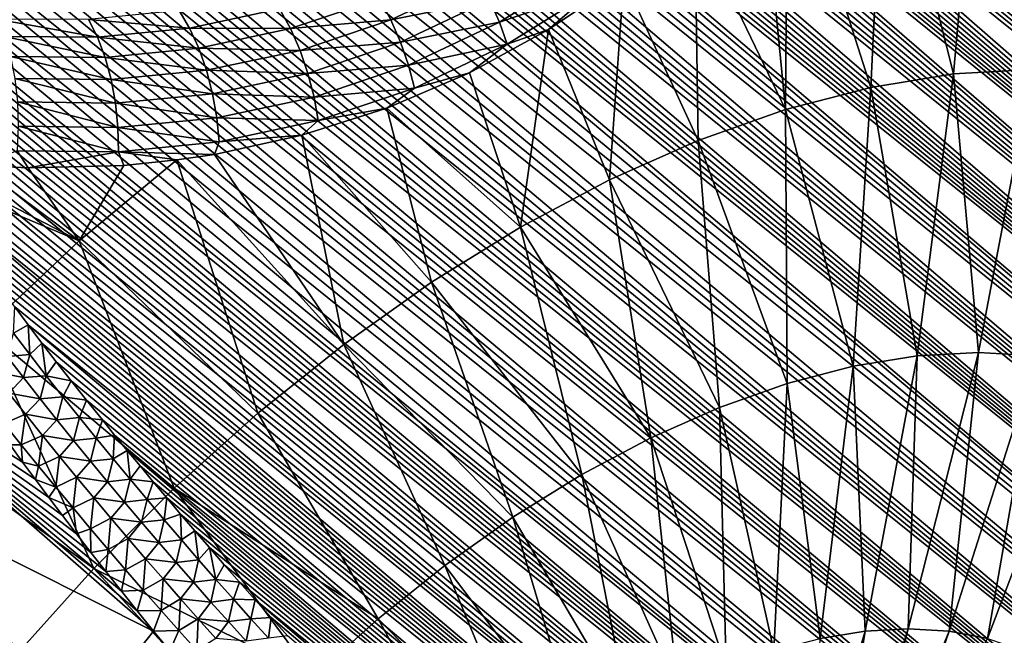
# Model space of a CAD drawing. Header units: metres. Extents: x -82 to 82, y -464 to 32.
# Tile 356 of 409: x 58 to 71, y -36 to -28. Entities that reach past the tile are written whole.
import ezdxf

# ---------------------------------------------------------------- set-up
doc = ezdxf.new("R2010")
doc.units = ezdxf.units.M
doc.layers.add('solid_K244121000C07', color=7, linetype='CONTINUOUS')

msp = doc.modelspace()

# ---------------------------------------------------------------- linework, layer by layer
at = {"layer": 'solid_K244121000C07'}
for points in [[(78.044029, -38.585175, 53.209244), (56.711052, -21.402838, 35.26965), (56.873283, -21.384861, 35.385223)], [(78.044029, -38.585175, 53.209244), (56.873283, -21.384861, 35.385223), (57.043087, -21.370512, 35.505783)], [(78.044029, -38.585175, 53.209244), (57.043087, -21.370512, 35.505783), (57.221096, -21.360401, 35.631836)], [(78.044029, -38.585175, 53.209244), (57.221096, -21.360401, 35.631836), (57.407124, -21.354349, 35.763176)], [(78.044029, -38.585175, 53.209244), (57.407124, -21.354349, 35.763176), (57.60149, -21.352638, 35.900032)], [(78.044029, -38.585175, 53.209244), (57.60149, -21.352638, 35.900032), (57.80484, -21.355856, 36.042912)], [(78.319122, -37.939137, 53.302097), (57.80484, -21.355856, 36.042912), (58.016891, -21.363733, 36.191528)], [(78.319122, -37.939137, 53.302097), (78.044029, -38.585175, 53.209244), (57.80484, -21.355856, 36.042912)], [(78.319122, -37.939137, 53.302097), (58.016891, -21.363733, 36.191528), (58.238121, -21.376713, 36.346249)], [(78.319122, -37.939137, 53.302097), (58.238121, -21.376713, 36.346249), (58.469173, -21.395388, 36.507587)], [(77.769875, -39.218842, 53.081612), (56.007919, -21.541895, 34.763416), (56.268291, -21.477179, 34.95203)], [(77.769875, -39.218842, 53.081612), (56.268291, -21.477179, 34.95203), (56.556179, -21.424261, 35.158928)], [(77.769875, -39.218842, 53.081612), (56.556179, -21.424261, 35.158928), (56.711052, -21.402838, 35.26965)], [(78.044029, -38.585175, 53.209244), (77.769875, -39.218842, 53.081612), (56.711052, -21.402838, 35.26965)], [(78.319122, -37.939137, 53.302097), (58.469173, -21.395388, 36.507587), (58.70969, -21.419426, 36.67519)], [(78.319122, -37.939137, 53.302097), (58.70969, -21.419426, 36.67519), (58.960327, -21.449429, 36.849575)], [(78.594849, -37.280895, 53.359554), (58.960327, -21.449429, 36.849575), (59.221699, -21.485977, 37.031239)], [(78.594849, -37.280895, 53.359554), (78.319122, -37.939137, 53.302097), (58.960327, -21.449429, 36.849575)], [(78.594849, -37.280895, 53.359554), (59.221699, -21.485977, 37.031239), (59.493412, -21.528704, 37.219803)], [(77.496902, -39.839958, 52.919708), (55.563202, -21.699606, 34.436825), (55.77335, -21.616468, 34.591949)], [(77.769875, -39.218842, 53.081612), (55.77335, -21.616468, 34.591949), (56.007919, -21.541895, 34.763416)], [(77.769875, -39.218842, 53.081612), (77.496902, -39.839958, 52.919708), (55.77335, -21.616468, 34.591949)], [(78.594849, -37.280895, 53.359554), (59.493412, -21.528704, 37.219803), (59.776302, -21.578384, 37.415939)], [(78.594849, -37.280895, 53.359554), (59.776302, -21.578384, 37.415939), (60.070927, -21.63554, 37.620102)], [(78.594849, -37.280895, 53.359554), (60.070927, -21.63554, 37.620102), (60.273594, -21.67754, 37.76041)], [(77.496902, -39.839958, 52.919708), (55.375858, -21.789845, 34.297043), (55.563202, -21.699606, 34.436825)], [(78.870895, -36.610622, 53.380898), (60.273594, -21.67754, 37.76041), (60.481586, -21.722977, 37.904358)], [(78.870895, -36.610622, 53.380898), (78.594849, -37.280895, 53.359554), (60.273594, -21.67754, 37.76041)], [(78.870895, -36.610622, 53.380898), (60.481586, -21.722977, 37.904358), (60.695244, -21.772177, 38.052223)], [(78.870895, -36.610622, 53.380898), (60.695244, -21.772177, 38.052223), (60.914677, -21.825243, 38.204098)], [(77.225311, -40.44838, 52.723934), (55.060551, -21.986059, 34.057426), (55.208866, -21.885592, 34.170925)], [(77.496902, -39.839958, 52.919708), (55.208866, -21.885592, 34.170925), (55.375858, -21.789845, 34.297043)], [(77.496902, -39.839958, 52.919708), (77.225311, -40.44838, 52.723934), (55.208866, -21.885592, 34.170925)], [(78.870895, -36.610622, 53.380898), (60.914677, -21.825243, 38.204098), (61.139507, -21.881807, 38.359638)], [(78.870895, -36.610622, 53.380898), (61.139507, -21.881807, 38.359638), (61.370056, -21.942196, 38.519115)], [(77.225311, -40.44838, 52.723934), (54.929153, -22.090458, 33.955402), (55.060551, -21.986059, 34.057426)], [(78.870895, -36.610622, 53.380898), (61.370056, -21.942196, 38.519115), (61.606697, -22.006788, 38.682854)], [(78.870895, -36.610622, 53.380898), (61.606697, -22.006788, 38.682854), (61.849743, -22.075901, 38.851131)], [(77.225311, -40.44838, 52.723934), (54.812069, -22.198591, 33.862988), (54.929153, -22.090458, 33.955402)], [(78.870895, -36.610622, 53.380898), (61.849743, -22.075901, 38.851131), (62.098763, -22.149084, 39.02354)], [(79.146873, -35.928471, 53.365299), (62.098763, -22.149084, 39.02354), (62.353912, -22.226521, 39.200226)], [(79.146873, -35.928471, 53.365299), (78.870895, -36.610622, 53.380898), (62.098763, -22.149084, 39.02354)], [(76.955254, -41.043869, 52.494564), (54.615234, -22.425831, 33.703167), (54.707859, -22.31039, 33.779209)], [(77.225311, -40.44838, 52.723934), (54.707859, -22.31039, 33.779209), (54.812069, -22.198591, 33.862988)], [(77.225311, -40.44838, 52.723934), (76.955254, -41.043869, 52.494564), (54.707859, -22.31039, 33.779209)], [(79.146873, -35.928471, 53.365299), (62.353912, -22.226521, 39.200226), (62.61562, -22.308659, 39.381561)], [(79.146873, -35.928471, 53.365299), (62.61562, -22.308659, 39.381561), (62.8843, -22.39595, 39.567928)], [(76.955254, -41.043869, 52.494564), (54.532814, -22.545225, 33.633846), (54.615234, -22.425831, 33.703167)], [(79.146873, -35.928471, 53.365299), (62.8843, -22.39595, 39.567928), (63.15974, -22.488152, 39.759117)], [(76.955254, -41.043869, 52.494564), (54.459717, -22.669264, 33.57058), (54.532814, -22.545225, 33.633846)], [(79.146873, -35.928471, 53.365299), (63.15974, -22.488152, 39.759117), (63.441761, -22.585077, 39.954956)], [(76.955254, -41.043869, 52.494564), (54.395309, -22.798464, 33.512875), (54.459717, -22.669264, 33.57058)], [(79.146873, -35.928471, 53.365299), (63.441761, -22.585077, 39.954956), (63.730835, -22.687269, 40.155884)], [(79.146873, -35.928471, 53.365299), (63.730835, -22.687269, 40.155884), (63.952549, -22.767691, 40.310192)], [(76.955254, -41.043869, 52.494564), (54.338936, -22.933434, 33.460182), (54.395309, -22.798464, 33.512875)], [(79.422356, -35.234543, 53.311806), (63.952549, -22.767691, 40.310192), (64.178673, -22.85158, 40.467773)], [(79.422356, -35.234543, 53.311806), (79.146873, -35.928471, 53.365299), (63.952549, -22.767691, 40.310192)], [(76.68689, -41.626152, 52.23177), (54.290497, -23.075197, 33.412361), (54.338936, -22.933434, 33.460182)], [(76.955254, -41.043869, 52.494564), (76.68689, -41.626152, 52.23177), (54.338936, -22.933434, 33.460182)], [(79.422356, -35.234543, 53.311806), (64.178673, -22.85158, 40.467773), (64.408867, -22.93853, 40.628307)], [(79.422356, -35.234543, 53.311806), (64.408867, -22.93853, 40.628307), (64.643105, -23.028524, 40.791767)], [(76.68689, -41.626152, 52.23177), (54.249958, -23.224707, 33.369301), (54.290497, -23.075197, 33.412361)], [(79.422356, -35.234543, 53.311806), (64.643105, -23.028524, 40.791767), (64.881615, -23.121836, 40.95837)], [(76.68689, -41.626152, 52.23177), (54.217308, -23.383247, 33.330837), (54.249958, -23.224707, 33.369301)], [(79.422356, -35.234543, 53.311806), (64.881615, -23.121836, 40.95837), (65.124611, -23.218739, 41.128338)], [(79.422356, -35.234543, 53.311806), (65.124611, -23.218739, 41.128338), (65.372322, -23.319508, 41.301891)], [(79.422356, -35.234543, 53.311806), (65.372322, -23.319508, 41.301891), (65.624886, -23.424303, 41.47916)], [(76.68689, -41.626152, 52.23177), (54.193008, -23.552505, 33.297157), (54.217308, -23.383247, 33.330837)], [(79.422356, -35.234543, 53.311806), (65.624886, -23.424303, 41.47916), (65.881836, -23.532551, 41.659691)], [(76.420334, -42.194901, 51.935631), (54.177727, -23.733854, 33.268585), (54.193008, -23.552505, 33.297157)], [(76.68689, -41.626152, 52.23177), (76.420334, -42.194901, 51.935631), (54.193008, -23.552505, 33.297157)], [(79.422356, -35.234543, 53.311806), (65.881836, -23.532551, 41.659691), (66.143295, -23.644405, 41.843597)], [(79.69677, -34.52903, 53.219345), (66.143295, -23.644405, 41.843597), (66.409515, -23.760202, 42.031147)], [(79.69677, -34.52903, 53.219345), (79.422356, -35.234543, 53.311806), (66.143295, -23.644405, 41.843597)], [(76.420334, -42.194901, 51.935631), (54.172249, -23.928789, 33.245506), (54.177727, -23.733854, 33.268585)], [(79.69677, -34.52903, 53.219345), (66.409515, -23.760202, 42.031147), (66.680756, -23.880281, 42.222599)], [(79.69677, -34.52903, 53.219345), (66.680756, -23.880281, 42.222599), (66.95726, -24.004976, 42.418221)], [(76.420334, -42.194901, 51.935631), (54.178005, -24.140087, 33.228706), (54.172249, -23.928789, 33.245506)], [(79.69677, -34.52903, 53.219345), (66.95726, -24.004976, 42.418221), (67.239052, -24.134308, 42.618038)], [(76.420334, -42.194901, 51.935631), (54.19643, -24.369251, 33.219032), (54.178005, -24.140087, 33.228706)], [(79.69677, -34.52903, 53.219345), (67.239052, -24.134308, 42.618038), (67.525658, -24.267611, 42.821541)], [(79.69677, -34.52903, 53.219345), (67.525658, -24.267611, 42.821541), (67.817291, -24.405226, 43.028984)], [(76.155716, -42.749752, 51.606133), (54.228928, -24.617674, 33.217281), (54.19643, -24.369251, 33.219032)], [(76.420334, -42.194901, 51.935631), (76.155716, -42.749752, 51.606133), (54.19643, -24.369251, 33.219032)], [(79.69677, -34.52903, 53.219345), (67.817291, -24.405226, 43.028984), (68.05442, -24.518702, 43.197987)], [(70.83107, -24.485304, 76.710045), (71.552536, -28.302164, 74.968246), (72.056885, -24.419647, 75.429253)], [(79.69677, -34.52903, 53.219345), (68.05442, -24.518702, 43.197987), (68.295105, -24.635416, 43.369877)], [(70.83107, -24.485304, 76.710045), (69.55452, -24.681778, 77.926262), (70.484222, -28.362785, 76.081352)], [(70.83107, -24.485304, 76.710045), (70.484222, -28.362785, 76.081352), (71.552536, -28.302164, 74.968246)], [(76.155716, -42.749752, 51.606133), (54.277794, -24.887266, 33.224991), (54.228928, -24.617674, 33.217281)], [(69.55452, -24.681778, 77.926262), (68.247704, -25.025728, 79.055557), (69.369598, -28.544136, 77.134308)], [(79.69677, -34.52903, 53.219345), (68.295105, -24.635416, 43.369877), (68.539482, -24.755583, 43.544819)], [(69.55452, -24.681778, 77.926262), (69.369598, -28.544136, 77.134308), (70.484222, -28.362785, 76.081352)], [(79.69677, -34.52903, 53.219345), (68.539482, -24.755583, 43.544819), (68.787689, -24.879406, 43.722969)], [(76.155716, -42.749752, 51.606133), (54.344845, -25.179045, 33.243347), (54.277794, -24.887266, 33.224991)], [(79.69677, -34.52903, 53.219345), (68.787689, -24.879406, 43.722969), (69.039429, -25.006411, 43.90398)], [(68.247704, -25.025728, 79.055557), (67.888161, -25.423864, 79.290123), (68.21817, -28.844666, 78.118111)], [(68.247704, -25.025728, 79.055557), (68.21817, -28.844666, 78.118111), (69.369598, -28.544136, 77.134308)], [(79.969498, -33.812214, 53.086784), (69.039429, -25.006411, 43.90398), (69.294556, -25.136398, 44.087704)], [(79.969498, -33.812214, 53.086784), (79.69677, -34.52903, 53.219345), (69.039429, -25.006411, 43.90398)], [(75.893082, -43.290283, 51.243107), (54.431683, -25.493837, 33.27335), (54.344845, -25.179045, 33.243347)], [(76.155716, -42.749752, 51.606133), (75.893082, -43.290283, 51.243107), (54.344845, -25.179045, 33.243347)], [(79.969498, -33.812214, 53.086784), (69.294556, -25.136398, 44.087704), (69.553238, -25.269646, 44.274345)], [(79.969498, -33.812214, 53.086784), (69.553238, -25.269646, 44.274345), (69.815659, -25.406422, 44.464111)], [(75.893082, -43.290283, 51.243107), (54.540474, -25.832607, 33.316551), (54.431683, -25.493837, 33.27335)], [(67.888161, -25.423864, 79.290123), (66.994431, -26.298372, 79.860291), (68.21817, -28.844666, 78.118111)], [(79.969498, -33.812214, 53.086784), (69.815659, -25.406422, 44.464111), (70.081985, -25.547005, 44.657204)], [(79.969498, -33.812214, 53.086784), (70.081985, -25.547005, 44.657204), (70.352402, -25.691666, 44.853828)], [(79.969498, -33.812214, 53.086784), (70.352402, -25.691666, 44.853828), (70.62706, -25.840675, 45.054195)], [(75.893082, -43.290283, 51.243107), (54.603817, -26.011362, 33.343613), (54.540474, -25.832607, 33.316551)], [(79.969498, -33.812214, 53.086784), (70.62706, -25.840675, 45.054195), (70.905807, -25.993729, 45.258102)], [(75.893082, -43.290283, 51.243107), (54.673233, -26.196379, 33.374352), (54.603817, -26.011362, 33.343613)], [(79.969498, -33.812214, 53.086784), (70.905807, -25.993729, 45.258102), (71.188309, -26.150267, 45.465145)], [(75.63253, -43.815937, 50.846352), (54.748951, -26.387796, 33.408916), (54.673233, -26.196379, 33.374352)], [(75.893082, -43.290283, 51.243107), (75.63253, -43.815937, 50.846352), (54.673233, -26.196379, 33.374352)], [(66.994431, -26.298372, 79.860291), (66.039597, -27.079144, 80.452934), (67.039764, -29.261812, 79.024376)], [(66.994431, -26.298372, 79.860291), (67.039764, -29.261812, 79.024376), (68.21817, -28.844666, 78.118111)], [(75.63253, -43.815937, 50.846352), (54.831688, -26.586067, 33.447887), (54.748951, -26.387796, 33.408916)], [(75.63253, -43.815937, 50.846352), (54.921238, -26.791021, 33.491043), (54.831688, -26.586067, 33.447887)], [(75.63253, -43.815937, 50.846352), (55.017956, -27.002884, 33.538647), (54.921238, -26.791021, 33.491043)], [(64.358437, -27.66527, 81.526344), (65.517143, -26.943438, 80.830933), (64.225258, -27.367626, 81.575798)], [(65.646812, -27.22608, 80.721046), (65.517143, -26.943438, 80.830933), (64.358437, -27.66527, 81.526344)], [(75.63253, -43.815937, 50.846352), (55.122536, -27.222128, 33.591248), (55.017956, -27.002884, 33.538647)], [(62.894272, -27.632647, 82.263077), (64.067856, -27.077805, 81.577187), (62.74107, -27.347166, 82.201408)], [(64.225258, -27.367626, 81.575798), (64.067856, -27.077805, 81.577187), (62.894272, -27.632647, 82.263077)], [(66.039597, -27.079144, 80.452934), (65.023468, -27.764965, 81.068619), (65.844429, -29.792017, 79.845375)], [(65.646812, -27.22608, 80.721046), (65.023468, -27.764965, 81.068619), (66.039597, -27.079144, 80.452934)], [(66.039597, -27.079144, 80.452934), (65.844429, -29.792017, 79.845375), (67.039764, -29.261812, 79.024376)], [(75.63253, -43.815937, 50.846352), (55.234684, -27.448511, 33.648548), (55.122536, -27.222128, 33.591248)], [(64.463776, -27.962643, 81.430168), (65.646812, -27.22608, 80.721046), (64.358437, -27.66527, 81.526344)], [(64.463776, -27.962643, 81.430168), (65.023468, -27.764965, 81.068619), (65.646812, -27.22608, 80.721046)], [(61.540787, -27.751991, 82.881371), (62.74107, -27.347166, 82.201408), (61.393753, -27.483528, 82.758553)], [(62.894272, -27.632647, 82.263077), (62.74107, -27.347166, 82.201408), (61.540787, -27.751991, 82.881371)], [(75.374138, -44.326073, 50.415592), (55.354923, -27.682375, 33.71096), (55.234684, -27.448511, 33.648548)], [(75.63253, -43.815937, 50.846352), (75.374138, -44.326073, 50.415592), (55.234684, -27.448511, 33.648548)], [(60.177963, -27.74423, 83.423515), (61.393753, -27.483528, 82.758553), (60.037224, -27.505548, 83.244637)], [(61.540787, -27.751991, 82.881371), (61.393753, -27.483528, 82.758553), (60.177963, -27.74423, 83.423515)], [(63.026638, -27.934399, 82.277222), (64.225258, -27.367626, 81.575798), (62.894272, -27.632647, 82.263077)], [(64.358437, -27.66527, 81.526344), (64.225258, -27.367626, 81.575798), (63.026638, -27.934399, 82.277222)], [(58.935894, -27.8687, 84.081345), (58.814865, -27.630934, 83.887451), (57.576393, -27.626629, 84.516022)], [(57.678879, -27.860327, 84.724968), (58.935894, -27.8687, 84.081345), (57.576393, -27.626629, 84.516022)], [(60.177963, -27.74423, 83.423515), (60.037224, -27.505548, 83.244637), (58.814865, -27.630934, 83.887451)], [(75.374138, -44.326073, 50.415592), (55.483955, -27.924187, 33.779049), (55.354923, -27.682375, 33.71096)], [(58.935894, -27.8687, 84.081345), (60.177963, -27.74423, 83.423515), (58.814865, -27.630934, 83.887451)], [(60.302448, -28.016167, 83.562538), (60.177963, -27.74423, 83.423515), (58.935894, -27.8687, 84.081345)], [(60.302448, -28.016167, 83.562538), (61.540787, -27.751991, 82.881371), (60.177963, -27.74423, 83.423515)], [(61.669643, -28.045387, 82.959396), (61.540787, -27.751991, 82.881371), (60.302448, -28.016167, 83.562538)], [(61.669643, -28.045387, 82.959396), (62.894272, -27.632647, 82.263077), (61.540787, -27.751991, 82.881371)], [(63.026638, -27.934399, 82.277222), (62.894272, -27.632647, 82.263077), (61.669643, -28.045387, 82.959396)], [(63.134567, -28.244213, 82.243454), (64.358437, -27.66527, 81.526344), (63.026638, -27.934399, 82.277222)], [(64.463776, -27.962643, 81.430168), (64.358437, -27.66527, 81.526344), (63.134567, -28.244213, 82.243454)], [(59.038624, -28.140656, 84.237099), (58.935894, -27.8687, 84.081345), (57.678879, -27.860327, 84.724968)], [(57.76107, -28.129061, 84.897598), (59.038624, -28.140656, 84.237099), (57.678879, -27.860327, 84.724968)], [(59.038624, -28.140656, 84.237099), (60.302448, -28.016167, 83.562538), (58.935894, -27.8687, 84.081345)], [(65.023468, -27.764965, 81.068619), (63.953453, -28.349096, 81.702972), (64.642365, -30.430756, 80.574104)], [(64.463776, -27.962643, 81.430168), (63.953453, -28.349096, 81.702972), (65.023468, -27.764965, 81.068619)], [(65.023468, -27.764965, 81.068619), (64.642365, -30.430756, 80.574104), (65.844429, -29.792017, 79.845375)], [(75.374138, -44.326073, 50.415592), (55.621407, -28.173651, 33.852444), (55.483955, -27.924187, 33.779049)], [(60.407295, -28.313961, 83.657936), (60.302448, -28.016167, 83.562538), (59.038624, -28.140656, 84.237099)], [(60.407295, -28.313961, 83.657936), (61.669643, -28.045387, 82.959396), (60.302448, -28.016167, 83.562538)], [(61.776825, -28.35574, 82.990517), (63.026638, -27.934399, 82.277222), (61.669643, -28.045387, 82.959396)], [(63.134567, -28.244213, 82.243454), (63.026638, -27.934399, 82.277222), (61.776825, -28.35574, 82.990517)], [(63.215126, -28.553667, 82.162682), (64.463776, -27.962643, 81.430168), (63.134567, -28.244213, 82.243454)], [(63.215126, -28.553667, 82.162682), (63.953453, -28.349096, 81.702972), (64.463776, -27.962643, 81.430168)], [(59.120266, -28.439407, 84.350487), (59.038624, -28.140656, 84.237099), (57.76107, -28.129061, 84.897598)], [(57.820732, -28.425526, 85.029221), (59.120266, -28.439407, 84.350487), (57.76107, -28.129061, 84.897598)], [(59.120266, -28.439407, 84.350487), (60.407295, -28.313961, 83.657936), (59.038624, -28.140656, 84.237099)], [(61.776825, -28.35574, 82.990517), (61.669643, -28.045387, 82.959396), (60.407295, -28.313961, 83.657936)], [(75.374138, -44.326073, 50.415592), (55.76799, -28.431238, 33.931725), (55.621407, -28.173651, 33.852444)], [(61.859409, -28.674608, 82.973885), (63.134567, -28.244213, 82.243454), (61.776825, -28.35574, 82.990517)], [(63.215126, -28.553667, 82.162682), (63.134567, -28.244213, 82.243454), (61.859409, -28.674608, 82.973885)], [(59.178589, -28.75683, 84.418427), (59.120266, -28.439407, 84.350487), (57.820732, -28.425526, 85.029221)], [(57.856232, -28.741655, 85.116264), (59.178589, -28.75683, 84.418427), (57.820732, -28.425526, 85.029221)], [(60.489639, -28.629517, 83.707115), (60.407295, -28.313961, 83.657936), (59.120266, -28.439407, 84.350487)], [(60.489639, -28.629517, 83.707115), (61.776825, -28.35574, 82.990517), (60.407295, -28.313961, 83.657936)], [(61.859409, -28.674608, 82.973885), (61.776825, -28.35574, 82.990517), (60.489639, -28.629517, 83.707115)], [(63.953453, -28.349096, 81.702972), (62.841209, -28.825224, 82.349106), (64.642365, -30.430756, 80.574104)], [(63.215126, -28.553667, 82.162682), (62.841209, -28.825224, 82.349106), (63.953453, -28.349096, 81.702972)], [(70.484222, -28.362785, 76.081352), (69.369598, -28.544136, 77.134308), (69.996254, -32.165752, 75.164749)], [(70.484222, -28.362785, 76.081352), (69.996254, -32.165752, 75.164749), (70.823982, -32.118782, 74.302307)], [(70.484222, -28.362785, 76.081352), (70.823982, -32.118782, 74.302307), (71.552536, -28.302164, 74.968246)], [(71.552536, -28.302164, 74.968246), (70.823982, -32.118782, 74.302307), (71.608772, -32.165752, 73.400612)], [(75.374138, -44.326073, 50.415592), (55.924381, -28.697403, 34.017433), (55.76799, -28.431238, 33.931725)], [(59.178589, -28.75683, 84.418427), (60.489639, -28.629517, 83.707115), (59.120266, -28.439407, 84.350487)], [(61.915161, -28.993322, 82.909943), (63.215126, -28.553667, 82.162682), (61.859409, -28.674608, 82.973885)], [(61.915161, -28.993322, 82.909943), (62.841209, -28.825224, 82.349106), (63.215126, -28.553667, 82.162682)], [(69.369598, -28.544136, 77.134308), (68.21817, -28.844666, 78.118111), (69.132637, -32.306263, 75.980576)], [(69.369598, -28.544136, 77.134308), (69.132637, -32.306263, 75.980576), (69.996254, -32.165752, 75.164749)], [(60.547253, -28.954252, 83.708733), (60.489639, -28.629517, 83.707115), (59.178589, -28.75683, 84.418427)], [(60.547253, -28.954252, 83.708733), (61.859409, -28.674608, 82.973885), (60.489639, -28.629517, 83.707115)], [(61.915161, -28.993322, 82.909943), (61.859409, -28.674608, 82.973885), (60.547253, -28.954252, 83.708733)], [(75.117981, -44.819965, 49.950474), (56.090172, -28.971819, 34.109173), (55.924381, -28.697403, 34.017433)], [(75.374138, -44.326073, 50.415592), (75.117981, -44.819965, 49.950474), (55.924381, -28.697403, 34.017433)], [(59.212017, -29.084293, 84.439064), (59.178589, -28.75683, 84.418427), (57.856232, -28.741655, 85.116264)], [(57.866615, -29.068855, 85.156349), (59.212017, -29.084293, 84.439064), (57.856232, -28.741655, 85.116264)], [(59.212017, -29.084293, 84.439064), (60.547253, -28.954252, 83.708733), (59.178589, -28.75683, 84.418427)], [(62.841209, -28.825224, 82.349106), (61.695702, -29.191141, 83.001663), (63.443832, -31.172579, 81.204338)], [(61.915161, -28.993322, 82.909943), (61.695702, -29.191141, 83.001663), (62.841209, -28.825224, 82.349106)], [(62.841209, -28.825224, 82.349106), (63.443832, -31.172579, 81.204338), (64.642365, -30.430756, 80.574104)], [(60.578568, -29.279335, 83.662743), (60.547253, -28.954252, 83.708733), (59.212017, -29.084293, 84.439064)], [(60.578568, -29.279335, 83.662743), (61.915161, -28.993322, 82.909943), (60.547253, -28.954252, 83.708733)], [(68.21817, -28.844666, 78.118111), (67.039764, -29.261812, 79.024376), (68.240509, -32.539112, 76.742836)], [(68.21817, -28.844666, 78.118111), (68.240509, -32.539112, 76.742836), (69.132637, -32.306263, 75.980576)], [(75.117981, -44.819965, 49.950474), (56.266266, -29.255098, 34.207695), (56.090172, -28.971819, 34.109173)], [(57.851601, -29.398228, 85.148392), (59.219639, -29.412889, 84.411842), (57.866615, -29.068855, 85.156349)], [(59.219639, -29.412889, 84.411842), (59.212017, -29.084293, 84.439064), (57.866615, -29.068855, 85.156349)], [(59.219639, -29.412889, 84.411842), (60.578568, -29.279335, 83.662743), (59.212017, -29.084293, 84.439064)], [(60.578568, -29.279335, 83.662743), (61.695702, -29.191141, 83.001663), (61.915161, -28.993322, 82.909943)], [(61.695702, -29.191141, 83.001663), (60.517193, -29.447987, 83.660027), (62.259052, -32.011154, 81.730705)], [(60.578568, -29.279335, 83.662743), (60.517193, -29.447987, 83.660027), (61.695702, -29.191141, 83.001663)], [(61.695702, -29.191141, 83.001663), (62.259052, -32.011154, 81.730705), (63.443832, -31.172579, 81.204338)], [(75.117981, -44.819965, 49.950474), (56.45327, -29.547647, 34.313488), (56.266266, -29.255098, 34.207695)], [(59.219639, -29.412889, 84.411842), (60.517193, -29.447987, 83.660027), (60.578568, -29.279335, 83.662743)], [(67.039764, -29.261812, 79.024376), (65.844429, -29.792017, 79.845375), (67.327477, -32.86232, 77.445015)], [(67.039764, -29.261812, 79.024376), (67.327477, -32.86232, 77.445015), (68.240509, -32.539112, 76.742836)], [(55.854904, -29.426292, 86.13324), (57.416027, -31.809114, 84.663216), (58.69154, -30.612316, 84.366425)], [(56.608055, -29.533924, 85.748802), (55.854904, -29.426292, 86.13324), (58.69154, -30.612316, 84.366425)], [(57.851601, -29.398228, 85.148392), (57.321861, -29.600245, 85.378784), (58.003632, -29.630474, 85.020447)], [(57.851601, -29.398228, 85.148392), (58.003632, -29.630474, 85.020447), (59.219639, -29.412889, 84.411842)], [(59.219639, -29.412889, 84.411842), (58.003632, -29.630474, 85.020447), (59.29438, -29.596209, 84.329391)], [(59.219639, -29.412889, 84.411842), (60.008598, -29.523779, 83.94014), (60.517193, -29.447987, 83.660027)], [(59.219639, -29.412889, 84.411842), (59.29438, -29.596209, 84.329391), (60.008598, -29.523779, 83.94014)], [(60.517193, -29.447987, 83.660027), (60.008598, -29.523779, 83.94014), (62.259052, -32.011154, 81.730705)], [(75.117981, -44.819965, 49.950474), (56.583717, -29.747612, 34.387787), (56.45327, -29.547647, 34.313488)], [(57.321861, -29.600245, 85.378784), (56.608055, -29.533924, 85.748802), (58.69154, -30.612316, 84.366425)], [(58.003632, -29.630474, 85.020447), (57.321861, -29.600245, 85.378784), (58.69154, -30.612316, 84.366425)], [(59.29438, -29.596209, 84.329391), (58.003632, -29.630474, 85.020447), (58.69154, -30.612316, 84.366425)], [(60.008598, -29.523779, 83.94014), (58.69154, -30.612316, 84.366425), (61.098137, -32.939335, 82.14872)], [(59.29438, -29.596209, 84.329391), (58.69154, -30.612316, 84.366425), (60.008598, -29.523779, 83.94014)], [(60.008598, -29.523779, 83.94014), (61.098137, -32.939335, 82.14872), (62.259052, -32.011154, 81.730705)], [(75.117981, -44.819965, 49.950474), (56.719151, -29.951763, 34.465408), (56.583717, -29.747612, 34.387787)], [(65.844429, -29.792017, 79.845375), (64.642365, -30.430756, 80.574104), (66.401329, -33.273125, 78.081123)], [(65.844429, -29.792017, 79.845375), (66.401329, -33.273125, 78.081123), (67.327477, -32.86232, 77.445015)], [(74.864128, -45.296799, 49.450588), (56.85994, -30.160349, 34.546673), (56.719151, -29.951763, 34.465408)], [(75.117981, -44.819965, 49.950474), (74.864128, -45.296799, 49.450588), (56.719151, -29.951763, 34.465408)], [(74.864128, -45.296799, 49.450588), (57.006207, -30.373449, 34.631668), (56.85994, -30.160349, 34.546673)], [(74.864128, -45.296799, 49.450588), (57.157547, -30.590773, 34.720032), (57.006207, -30.373449, 34.631668)], [(64.642365, -30.430756, 80.574104), (63.443832, -31.172579, 81.204338), (65.469963, -33.768021, 78.645744)], [(64.642365, -30.430756, 80.574104), (65.469963, -33.768021, 78.645744), (66.401329, -33.273125, 78.081123)], [(74.864128, -45.296799, 49.450588), (57.314312, -30.812551, 34.812065), (57.157547, -30.590773, 34.720032)], [(58.69154, -30.612316, 84.366425), (57.416027, -31.809114, 84.663216), (59.970982, -33.949196, 82.454803)], [(58.69154, -30.612316, 84.366425), (59.970982, -33.949196, 82.454803), (61.098137, -32.939335, 82.14872)], [(74.864128, -45.296799, 49.450588), (57.476933, -31.039059, 34.90815), (57.314312, -30.812551, 34.812065)], [(74.864128, -45.296799, 49.450588), (57.64576, -31.270523, 35.008583), (57.476933, -31.039059, 34.90815)], [(63.443832, -31.172579, 81.204338), (62.259052, -32.011154, 81.730705), (64.541336, -34.342785, 79.134056)], [(63.443832, -31.172579, 81.204338), (64.541336, -34.342785, 79.134056), (65.469963, -33.768021, 78.645744)], [(74.864128, -45.296799, 49.450588), (57.820301, -31.506617, 35.112915), (57.64576, -31.270523, 35.008583)], [(59.693764, -35.878162, 36.090313), (53.76506, -32.901482, 33.529198), (54.79118, -31.612101, 33.590244)], [(59.473419, -35.606426, 35.952393), (59.693764, -35.878162, 36.090313), (54.79118, -31.612101, 33.590244)], [(59.258949, -35.339005, 35.818939), (59.473419, -35.606426, 35.952393), (54.79118, -31.612101, 33.590244)], [(59.049873, -35.075634, 35.689651), (59.258949, -35.339005, 35.818939), (54.79118, -31.612101, 33.590244)], [(58.848553, -34.818844, 35.565823), (59.049873, -35.075634, 35.689651), (54.79118, -31.612101, 33.590244)], [(58.653419, -34.566498, 35.446373), (58.848553, -34.818844, 35.565823), (54.79118, -31.612101, 33.590244)], [(58.46405, -34.318394, 35.331039), (58.653419, -34.566498, 35.446373), (54.79118, -31.612101, 33.590244)], [(58.280033, -34.074326, 35.219578), (58.46405, -34.318394, 35.331039), (54.79118, -31.612101, 33.590244)], [(58.100956, -33.834084, 35.111736), (58.280033, -34.074326, 35.219578), (54.79118, -31.612101, 33.590244)], [(57.926556, -33.597534, 35.007351), (58.100956, -33.834084, 35.111736), (54.79118, -31.612101, 33.590244)], [(57.757607, -33.36504, 34.906704), (57.926556, -33.597534, 35.007351), (54.79118, -31.612101, 33.590244)], [(57.805195, -31.861069, 34.973221), (57.820301, -31.506617, 35.112915), (58.000751, -31.747454, 35.221321)], [(74.864128, -45.296799, 49.450588), (58.000751, -31.747454, 35.221321), (57.820301, -31.506617, 35.112915)], [(58.02475, -32.148571, 35.103596), (57.805195, -31.861069, 34.973221), (58.000751, -31.747454, 35.221321)], [(74.61261, -45.755661, 48.915398), (58.187603, -31.993336, 35.334232), (58.000751, -31.747454, 35.221321)], [(58.02475, -32.148571, 35.103596), (58.000751, -31.747454, 35.221321), (58.187603, -31.993336, 35.334232)], [(74.864128, -45.296799, 49.450588), (74.61261, -45.755661, 48.915398), (58.000751, -31.747454, 35.221321)], [(57.416027, -31.809114, 84.663216), (56.191463, -33.081211, 84.835136), (58.887215, -35.032124, 82.646347)], [(57.416027, -31.809114, 84.663216), (58.887215, -35.032124, 82.646347), (59.970982, -33.949196, 82.454803)], [(57.717663, -32.172646, 34.844753), (57.805195, -31.861069, 34.973221), (58.02475, -32.148571, 35.103596)], [(58.246067, -32.43391, 35.235954), (58.02475, -32.148571, 35.103596), (58.187603, -31.993336, 35.334232)], [(74.61261, -45.755661, 48.915398), (58.38134, -32.244572, 35.452095), (58.187603, -31.993336, 35.334232)], [(58.246067, -32.43391, 35.235954), (58.187603, -31.993336, 35.334232), (58.38134, -32.244572, 35.452095)], [(62.259052, -32.011154, 81.730705), (61.098137, -32.939335, 82.14872), (63.623367, -34.992519, 79.541885)], [(62.259052, -32.011154, 81.730705), (63.623367, -34.992519, 79.541885), (64.541336, -34.342785, 79.134056)], [(70.823982, -32.118782, 74.302307), (69.875763, -35.845772, 73.435577), (70.427574, -35.878799, 72.801567)], [(69.996254, -32.165752, 75.164749), (69.875763, -35.845772, 73.435577), (70.823982, -32.118782, 74.302307)], [(71.608772, -32.165752, 73.400612), (70.823982, -32.118782, 74.302307), (70.427574, -35.878799, 72.801567)], [(57.516651, -32.37809, 34.7076), (57.717663, -32.172646, 34.844753), (57.939529, -32.459656, 34.974628)], [(57.939529, -32.459656, 34.974628), (57.717663, -32.172646, 34.844753), (58.02475, -32.148571, 35.103596)], [(57.939529, -32.459656, 34.974628), (58.02475, -32.148571, 35.103596), (58.246067, -32.43391, 35.235954)], [(58.246067, -32.43391, 35.235954), (58.38134, -32.244572, 35.452095), (58.581703, -32.500996, 35.574661)], [(74.61261, -45.755661, 48.915398), (58.581703, -32.500996, 35.574661), (58.38134, -32.244572, 35.452095)], [(69.996254, -32.165752, 75.164749), (69.132637, -32.306263, 75.980576), (69.293755, -35.878799, 74.041992)], [(69.996254, -32.165752, 75.164749), (69.293755, -35.878799, 74.041992), (69.875763, -35.845772, 73.435577)], [(71.608772, -32.165752, 73.400612), (70.427574, -35.878799, 72.801567), (70.944473, -35.977596, 72.145363)], [(72.343918, -32.306263, 72.467361), (71.608772, -32.165752, 73.400612), (70.944473, -35.977596, 72.145363)], [(57.741234, -32.66729, 34.836811), (57.516651, -32.37809, 34.7076), (57.939529, -32.459656, 34.974628)], [(69.132637, -32.306263, 75.980576), (68.240509, -32.539112, 76.742836), (68.686523, -35.977596, 74.615623)], [(69.132637, -32.306263, 75.980576), (68.686523, -35.977596, 74.615623), (69.293755, -35.878799, 74.041992)], [(72.343918, -32.306263, 72.467361), (70.944473, -35.977596, 72.145363), (71.422066, -36.141323, 71.472572)], [(57.741234, -32.66729, 34.836811), (57.939529, -32.459656, 34.974628), (58.163017, -32.744431, 35.106445)], [(58.163017, -32.744431, 35.106445), (57.939529, -32.459656, 34.974628), (58.246067, -32.43391, 35.235954)], [(58.163017, -32.744431, 35.106445), (58.246067, -32.43391, 35.235954), (58.469036, -32.717159, 35.37022)], [(58.469036, -32.717159, 35.37022), (58.246067, -32.43391, 35.235954), (58.581703, -32.500996, 35.574661)], [(58.469036, -32.717159, 35.37022), (58.581703, -32.500996, 35.574661), (58.788502, -32.762474, 35.70174)], [(74.61261, -45.755661, 48.915398), (58.788502, -32.762474, 35.70174), (58.581703, -32.500996, 35.574661)], [(68.240509, -32.539112, 76.742836), (67.327477, -32.86232, 77.445015), (68.059235, -36.141323, 75.151596)], [(68.240509, -32.539112, 76.742836), (68.059235, -36.141323, 75.151596), (68.686523, -35.977596, 74.615623)], [(57.677265, -33.076118, 34.8339), (57.741234, -32.66729, 34.836811), (57.967361, -32.954136, 34.967983)], [(57.967361, -32.954136, 34.967983), (57.741234, -32.66729, 34.836811), (58.163017, -32.744431, 35.106445)], [(57.967361, -32.954136, 34.967983), (58.163017, -32.744431, 35.106445), (58.388016, -33.027065, 35.240135)], [(58.388016, -33.027065, 35.240135), (58.163017, -32.744431, 35.106445), (58.469036, -32.717159, 35.37022)], [(58.388016, -33.027065, 35.240135), (58.469036, -32.717159, 35.37022), (58.69355, -32.998398, 35.506321)], [(58.69355, -32.998398, 35.506321), (58.469036, -32.717159, 35.37022), (58.788502, -32.762474, 35.70174)], [(58.69355, -32.998398, 35.506321), (58.788502, -32.762474, 35.70174), (59.002293, -33.029343, 35.833858)], [(74.61261, -45.755661, 48.915398), (59.002293, -33.029343, 35.833858), (58.788502, -32.762474, 35.70174)], [(58.667931, -37.172558, 36.045826), (57.57822, -38.415386, 36.097084), (53.76506, -32.901482, 33.529198)], [(59.693764, -35.878162, 36.090313), (58.667931, -37.172558, 36.045826), (53.76506, -32.901482, 33.529198)], [(61.098137, -32.939335, 82.14872), (59.970982, -33.949196, 82.454803), (62.723885, -35.711674, 79.865761)], [(61.098137, -32.939335, 82.14872), (62.723885, -35.711674, 79.865761), (63.623367, -34.992519, 79.541885)], [(67.327477, -32.86232, 77.445015), (66.401329, -33.273125, 78.081123), (67.417252, -36.36858, 75.645317)], [(67.327477, -32.86232, 77.445015), (67.417252, -36.36858, 75.645317), (68.059235, -36.141323, 75.151596)], [(57.907845, -33.364864, 34.966255), (57.677265, -33.076118, 34.8339), (57.967361, -32.954136, 34.967983)], [(57.907845, -33.364864, 34.966255), (57.967361, -32.954136, 34.967983), (58.194931, -33.238735, 35.101044)], [(58.194931, -33.238735, 35.101044), (57.967361, -32.954136, 34.967983), (58.388016, -33.027065, 35.240135)], [(58.194931, -33.238735, 35.101044), (58.388016, -33.027065, 35.240135), (58.614433, -33.307644, 35.375622)], [(58.614433, -33.307644, 35.375622), (58.388016, -33.027065, 35.240135), (58.69355, -32.998398, 35.506321)], [(58.614433, -33.307644, 35.375622), (58.69355, -32.998398, 35.506321), (58.919506, -33.277695, 35.64418)], [(58.919506, -33.277695, 35.64418), (58.69355, -32.998398, 35.506321), (59.002293, -33.029343, 35.833858)], [(58.919506, -33.277695, 35.64418), (59.002293, -33.029343, 35.833858), (59.167568, -33.233238, 35.936569)], [(74.61261, -45.755661, 48.915398), (59.167568, -33.233238, 35.936569), (59.002293, -33.029343, 35.833858)], [(56.191463, -33.081211, 84.835136), (57.856071, -36.178879, 82.721725), (58.887215, -35.032124, 82.646347)], [(57.907845, -33.364864, 34.966255), (57.757607, -33.36504, 34.906704), (57.677265, -33.076118, 34.8339)], [(58.139755, -33.651306, 35.100475), (57.907845, -33.364864, 34.966255), (58.194931, -33.238735, 35.101044)], [(58.139755, -33.651306, 35.100475), (58.194931, -33.238735, 35.101044), (58.423851, -33.521179, 35.235916)], [(58.423851, -33.521179, 35.235916), (58.194931, -33.238735, 35.101044), (58.614433, -33.307644, 35.375622)], [(58.423851, -33.521179, 35.235916), (58.614433, -33.307644, 35.375622), (58.842178, -33.586239, 35.512848)], [(58.842178, -33.586239, 35.512848), (58.614433, -33.307644, 35.375622), (58.919506, -33.277695, 35.64418)], [(58.842178, -33.586239, 35.512848), (58.919506, -33.277695, 35.64418), (59.146832, -33.555107, 35.783756)], [(59.146832, -33.555107, 35.783756), (58.919506, -33.277695, 35.64418), (59.167568, -33.233238, 35.936569)], [(59.146832, -33.555107, 35.783756), (59.167568, -33.233238, 35.936569), (59.337303, -33.440483, 36.04261)], [(74.61261, -45.755661, 48.915398), (59.337303, -33.440483, 36.04261), (59.167568, -33.233238, 35.936569)], [(66.401329, -33.273125, 78.081123), (65.469963, -33.768021, 78.645744), (66.766045, -36.657429, 76.09259)], [(66.401329, -33.273125, 78.081123), (66.766045, -36.657429, 76.09259), (67.417252, -36.36858, 75.645317)], [(57.907845, -33.364864, 34.966255), (57.926556, -33.597534, 35.007351), (57.757607, -33.36504, 34.906704)], [(58.139755, -33.651306, 35.100475), (57.926556, -33.597534, 35.007351), (57.907845, -33.364864, 34.966255)], [(59.375454, -33.830692, 35.924999), (59.146832, -33.555107, 35.783756), (59.337303, -33.440483, 36.04261)], [(74.363457, -46.195442, 48.344372), (59.511089, -33.650829, 36.151581), (59.337303, -33.440483, 36.04261)], [(59.375454, -33.830692, 35.924999), (59.337303, -33.440483, 36.04261), (59.511089, -33.650829, 36.151581)], [(74.61261, -45.755661, 48.915398), (74.363457, -46.195442, 48.344372), (59.337303, -33.440483, 36.04261)], [(58.139755, -33.651306, 35.100475), (58.100956, -33.834084, 35.111736), (57.926556, -33.597534, 35.007351)], [(58.372917, -33.935539, 35.236504), (58.139755, -33.651306, 35.100475), (58.423851, -33.521179, 35.235916)], [(58.372917, -33.935539, 35.236504), (58.423851, -33.521179, 35.235916), (58.654041, -33.801544, 35.372543)], [(58.654041, -33.801544, 35.372543), (58.423851, -33.521179, 35.235916), (58.842178, -33.586239, 35.512848)], [(58.654041, -33.801544, 35.372543), (58.842178, -33.586239, 35.512848), (59.07119, -33.862907, 35.651764)], [(59.07119, -33.862907, 35.651764), (58.842178, -33.586239, 35.512848), (59.146832, -33.555107, 35.783756)], [(59.07119, -33.862907, 35.651764), (59.146832, -33.555107, 35.783756), (59.375454, -33.830692, 35.924999)], [(58.372917, -33.935539, 35.236504), (58.100956, -33.834084, 35.111736), (58.139755, -33.651306, 35.100475)], [(59.375454, -33.830692, 35.924999), (59.511089, -33.650829, 36.151581), (59.6889, -33.864262, 36.263462)], [(74.363457, -46.195442, 48.344372), (59.6889, -33.864262, 36.263462), (59.511089, -33.650829, 36.151581)], [(58.372917, -33.935539, 35.236504), (58.280033, -34.074326, 35.219578), (58.100956, -33.834084, 35.111736)], [(58.607254, -34.217636, 35.37429), (58.372917, -33.935539, 35.236504), (58.654041, -33.801544, 35.372543)], [(58.607254, -34.217636, 35.37429), (58.654041, -33.801544, 35.372543), (58.885437, -34.079903, 35.51088)], [(58.885437, -34.079903, 35.51088), (58.654041, -33.801544, 35.372543), (59.07119, -33.862907, 35.651764)], [(58.885437, -34.079903, 35.51088), (59.07119, -33.862907, 35.651764), (59.301392, -34.137711, 35.79232)], [(59.301392, -34.137711, 35.79232), (59.07119, -33.862907, 35.651764), (59.375454, -33.830692, 35.924999)], [(59.301392, -34.137711, 35.79232), (59.375454, -33.830692, 35.924999), (59.605301, -34.1045, 36.06786)], [(59.605301, -34.1045, 36.06786), (59.375454, -33.830692, 35.924999), (59.6889, -33.864262, 36.263462)], [(59.605301, -34.1045, 36.06786), (59.6889, -33.864262, 36.263462), (59.871014, -34.08094, 36.378517)], [(74.363457, -46.195442, 48.344372), (59.871014, -34.08094, 36.378517), (59.6889, -33.864262, 36.263462)], [(65.469963, -33.768021, 78.645744), (64.541336, -34.342785, 79.134056), (66.111176, -37.005405, 76.489594)], [(65.469963, -33.768021, 78.645744), (66.111176, -37.005405, 76.489594), (66.766045, -36.657429, 76.09259)], [(58.607254, -34.217636, 35.37429), (58.280033, -34.074326, 35.219578), (58.372917, -33.935539, 35.236504)], [(59.970982, -33.949196, 82.454803), (58.887215, -35.032124, 82.646347), (61.850563, -36.494118, 80.102913)], [(59.970982, -33.949196, 82.454803), (61.850563, -36.494118, 80.102913), (62.723885, -35.711674, 79.865761)], [(58.607254, -34.217636, 35.37429), (58.46405, -34.318394, 35.331039), (58.280033, -34.074326, 35.219578)], [(58.842712, -34.497673, 35.513786), (58.607254, -34.217636, 35.37429), (58.885437, -34.079903, 35.51088)], [(58.842712, -34.497673, 35.513786), (58.885437, -34.079903, 35.51088), (59.11797, -34.356319, 35.650875)], [(59.11797, -34.356319, 35.650875), (58.885437, -34.079903, 35.51088), (59.301392, -34.137711, 35.79232)], [(59.11797, -34.356319, 35.650875), (59.301392, -34.137711, 35.79232), (59.532722, -34.410709, 35.934479)], [(59.532722, -34.410709, 35.934479), (59.301392, -34.137711, 35.79232), (59.605301, -34.1045, 36.06786)], [(59.532722, -34.410709, 35.934479), (59.605301, -34.1045, 36.06786), (59.836296, -34.376583, 36.212284)], [(59.836296, -34.376583, 36.212284), (59.605301, -34.1045, 36.06786), (59.871014, -34.08094, 36.378517)], [(59.836296, -34.376583, 36.212284), (59.871014, -34.08094, 36.378517), (60.057705, -34.301014, 36.497017)], [(74.363457, -46.195442, 48.344372), (60.057705, -34.301014, 36.497017), (59.871014, -34.08094, 36.378517)], [(58.607254, -34.217636, 35.37429), (58.653419, -34.566498, 35.446373), (58.46405, -34.318394, 35.331039)], [(58.842712, -34.497673, 35.513786), (58.653419, -34.566498, 35.446373), (58.607254, -34.217636, 35.37429)], [(59.079224, -34.775726, 35.654945), (58.842712, -34.497673, 35.513786), (59.11797, -34.356319, 35.650875)], [(59.079224, -34.775726, 35.654945), (59.11797, -34.356319, 35.650875), (59.35157, -34.630859, 35.792484)], [(59.35157, -34.630859, 35.792484), (59.11797, -34.356319, 35.650875), (59.532722, -34.410709, 35.934479)], [(59.76511, -34.681961, 36.078182), (59.532722, -34.410709, 35.934479), (59.836296, -34.376583, 36.212284)], [(59.76511, -34.681961, 36.078182), (59.836296, -34.376583, 36.212284), (60.068378, -34.646999, 36.358238)], [(60.068378, -34.646999, 36.358238), (59.836296, -34.376583, 36.212284), (60.057705, -34.301014, 36.497017)], [(74.363457, -46.195442, 48.344372), (60.249256, -34.524651, 36.619232), (60.057705, -34.301014, 36.497017)], [(60.068378, -34.646999, 36.358238), (60.057705, -34.301014, 36.497017), (60.249256, -34.524651, 36.619232)], [(64.541336, -34.342785, 79.134056), (63.623367, -34.992519, 79.541885), (65.458229, -37.409546, 76.832939)], [(64.541336, -34.342785, 79.134056), (65.458229, -37.409546, 76.832939), (66.111176, -37.005405, 76.489594)], [(58.842712, -34.497673, 35.513786), (58.848553, -34.818844, 35.565823), (58.653419, -34.566498, 35.446373)], [(59.079224, -34.775726, 35.654945), (58.848553, -34.818844, 35.565823), (58.842712, -34.497673, 35.513786)], [(59.35157, -34.630859, 35.792484), (59.532722, -34.410709, 35.934479), (59.76511, -34.681961, 36.078182)], [(60.301495, -34.915783, 36.50568), (60.068378, -34.646999, 36.358238), (60.249256, -34.524651, 36.619232)], [(74.363457, -46.195442, 48.344372), (60.445824, -34.751938, 36.745319), (60.249256, -34.524651, 36.619232)], [(60.301495, -34.915783, 36.50568), (60.249256, -34.524651, 36.619232), (60.445824, -34.751938, 36.745319)], [(59.316723, -35.051865, 35.797718), (59.079224, -34.775726, 35.654945), (59.35157, -34.630859, 35.792484)], [(59.316723, -35.051865, 35.797718), (59.35157, -34.630859, 35.792484), (59.586185, -34.903587, 35.935661)], [(59.586185, -34.903587, 35.935661), (59.35157, -34.630859, 35.792484), (59.76511, -34.681961, 36.078182)], [(59.998501, -34.951519, 36.223396), (59.76511, -34.681961, 36.078182), (60.068378, -34.646999, 36.358238)], [(59.998501, -34.951519, 36.223396), (60.068378, -34.646999, 36.358238), (60.301495, -34.915783, 36.50568)], [(59.079224, -34.775726, 35.654945), (59.049873, -35.075634, 35.689651), (58.848553, -34.818844, 35.565823)], [(59.316723, -35.051865, 35.797718), (59.049873, -35.075634, 35.689651), (59.079224, -34.775726, 35.654945)], [(59.586185, -34.903587, 35.935661), (59.76511, -34.681961, 36.078182), (59.998501, -34.951519, 36.223396)], [(60.535591, -35.182976, 36.654583), (60.301495, -34.915783, 36.50568), (60.445824, -34.751938, 36.745319)], [(74.363457, -46.195442, 48.344372), (60.646835, -34.982563, 36.874714), (60.445824, -34.751938, 36.745319)], [(60.535591, -35.182976, 36.654583), (60.445824, -34.751938, 36.745319), (60.646835, -34.982563, 36.874714)], [(59.555153, -35.326153, 35.942062), (59.316723, -35.051865, 35.797718), (59.586185, -34.903587, 35.935661)], [(59.555153, -35.326153, 35.942062), (59.586185, -34.903587, 35.935661), (59.821747, -35.174564, 36.080368)], [(59.821747, -35.174564, 36.080368), (59.586185, -34.903587, 35.935661), (59.998501, -34.951519, 36.223396)], [(60.232841, -35.219421, 36.370094), (59.998501, -34.951519, 36.223396), (60.301495, -34.915783, 36.50568)], [(60.232841, -35.219421, 36.370094), (60.301495, -34.915783, 36.50568), (60.535591, -35.182976, 36.654583)], [(58.887215, -35.032124, 82.646347), (57.856071, -36.178879, 82.721725), (61.010857, -37.333172, 80.251328)], [(58.887215, -35.032124, 82.646347), (61.010857, -37.333172, 80.251328), (61.850563, -36.494118, 80.102913)], [(59.316723, -35.051865, 35.797718), (59.258949, -35.339005, 35.818939), (59.049873, -35.075634, 35.689651)], [(59.555153, -35.326153, 35.942062), (59.258949, -35.339005, 35.818939), (59.316723, -35.051865, 35.797718)], [(59.821747, -35.174564, 36.080368), (59.998501, -34.951519, 36.223396), (60.232841, -35.219421, 36.370094)], [(60.535591, -35.182976, 36.654583), (60.646835, -34.982563, 36.874714), (60.852448, -35.216599, 37.007572)], [(74.363457, -46.195442, 48.344372), (60.852448, -35.216599, 37.007572), (60.646835, -34.982563, 36.874714)], [(63.623367, -34.992519, 79.541885), (62.723885, -35.711674, 79.865761), (64.812767, -37.866394, 77.119698)], [(63.623367, -34.992519, 79.541885), (64.812767, -37.866394, 77.119698), (65.458229, -37.409546, 76.832939)], [(59.794468, -35.598644, 36.087944), (59.555153, -35.326153, 35.942062), (59.821747, -35.174564, 36.080368)], [(59.794468, -35.598644, 36.087944), (59.821747, -35.174564, 36.080368), (60.058216, -35.443829, 36.22657)], [(60.058216, -35.443829, 36.22657), (59.821747, -35.174564, 36.080368), (60.232841, -35.219421, 36.370094)], [(60.46809, -35.485714, 36.518234), (60.232841, -35.219421, 36.370094), (60.535591, -35.182976, 36.654583)], [(60.46809, -35.485714, 36.518234), (60.535591, -35.182976, 36.654583), (60.770622, -35.448612, 36.804913)], [(60.770622, -35.448612, 36.804913), (60.535591, -35.182976, 36.654583), (60.852448, -35.216599, 37.007572)], [(59.555153, -35.326153, 35.942062), (59.473419, -35.606426, 35.952393), (59.258949, -35.339005, 35.818939)], [(59.794468, -35.598644, 36.087944), (59.473419, -35.606426, 35.952393), (59.555153, -35.326153, 35.942062)], [(60.058216, -35.443829, 36.22657), (60.232841, -35.219421, 36.370094), (60.46809, -35.485714, 36.518234)], [(60.770622, -35.448612, 36.804913), (60.852448, -35.216599, 37.007572), (61.062981, -35.454224, 37.144215)], [(74.363457, -46.195442, 48.344372), (61.062981, -35.454224, 37.144215), (60.852448, -35.216599, 37.007572)], [(60.034626, -35.869389, 36.235336), (59.794468, -35.598644, 36.087944), (60.058216, -35.443829, 36.22657)], [(60.034626, -35.869389, 36.235336), (60.058216, -35.443829, 36.22657), (60.295551, -35.711426, 36.374237)], [(60.295551, -35.711426, 36.374237), (60.058216, -35.443829, 36.22657), (60.46809, -35.485714, 36.518234)], [(60.704201, -35.750435, 36.667797), (60.46809, -35.485714, 36.518234), (60.770622, -35.448612, 36.804913)], [(60.704201, -35.750435, 36.667797), (60.770622, -35.448612, 36.804913), (61.006538, -35.712734, 36.956646)], [(61.006538, -35.712734, 36.956646), (60.770622, -35.448612, 36.804913), (61.062981, -35.454224, 37.144215)], [(61.006538, -35.712734, 36.956646), (61.062981, -35.454224, 37.144215), (61.278767, -35.695614, 37.284981)], [(74.116722, -46.614929, 47.737007), (61.278767, -35.695614, 37.284981), (61.062981, -35.454224, 37.144215)], [(74.363457, -46.195442, 48.344372), (74.116722, -46.614929, 47.737007), (61.062981, -35.454224, 37.144215)], [(59.794468, -35.598644, 36.087944), (59.693764, -35.878162, 36.090313), (59.473419, -35.606426, 35.952393)], [(60.034626, -35.869389, 36.235336), (59.693764, -35.878162, 36.090313), (59.794468, -35.598644, 36.087944)], [(60.295551, -35.711426, 36.374237), (60.46809, -35.485714, 36.518234), (60.704201, -35.750435, 36.667797)], [(60.275581, -36.138435, 36.384205), (60.034626, -35.869389, 36.235336), (60.295551, -35.711426, 36.374237)], [(60.275581, -36.138435, 36.384205), (60.295551, -35.711426, 36.374237), (60.533699, -35.977409, 36.523342)], [(60.533699, -35.977409, 36.523342), (60.295551, -35.711426, 36.374237), (60.704201, -35.750435, 36.667797)], [(60.941124, -36.01363, 36.818748), (60.704201, -35.750435, 36.667797), (61.006538, -35.712734, 36.956646)], [(60.941124, -36.01363, 36.818748), (61.006538, -35.712734, 36.956646), (61.24329, -35.975376, 37.109741)], [(61.24329, -35.975376, 37.109741), (61.006538, -35.712734, 36.956646), (61.278767, -35.695614, 37.284981)], [(61.24329, -35.975376, 37.109741), (61.278767, -35.695614, 37.284981), (61.500126, -35.940948, 37.430199)], [(74.116722, -46.614929, 47.737007), (61.500126, -35.940948, 37.430199), (61.278767, -35.695614, 37.284981)], [(62.723885, -35.711674, 79.865761), (61.850563, -36.494118, 80.102913), (64.180313, -38.372055, 77.347427)], [(62.723885, -35.711674, 79.865761), (64.180313, -38.372055, 77.347427), (64.812767, -37.866394, 77.119698)], [(60.533699, -35.977409, 36.523342), (60.704201, -35.750435, 36.667797), (60.941124, -36.01363, 36.818748)], [(68.954445, -39.456131, 72.110794), (69.875763, -35.845772, 73.435577), (68.718819, -39.445786, 72.378067)], [(69.293755, -35.878799, 74.041992), (68.718819, -39.445786, 72.378067), (69.875763, -35.845772, 73.435577)], [(68.954445, -39.456131, 72.110794), (70.427574, -35.878799, 72.801567), (69.875763, -35.845772, 73.435577)], [(59.91267, -36.144989, 36.228085), (58.667931, -37.172558, 36.045826), (59.693764, -35.878162, 36.090313)], [(60.034626, -35.869389, 36.235336), (59.91267, -36.144989, 36.228085), (59.693764, -35.878162, 36.090313)], [(60.275581, -36.138435, 36.384205), (59.91267, -36.144989, 36.228085), (60.034626, -35.869389, 36.235336)], [(68.220299, -39.487122, 72.885513), (69.293755, -35.878799, 74.041992), (68.686523, -35.977596, 74.615623)], [(68.220299, -39.487122, 72.885513), (68.473724, -39.456131, 72.636711), (69.293755, -35.878799, 74.041992)], [(68.473724, -39.456131, 72.636711), (68.718819, -39.445786, 72.378067), (69.293755, -35.878799, 74.041992)], [(68.954445, -39.456131, 72.110794), (69.17952, -39.487118, 71.836105), (70.427574, -35.878799, 72.801567)], [(69.17952, -39.487118, 71.836105), (70.944473, -35.977596, 72.145363), (70.427574, -35.878799, 72.801567)]]:
    msp.add_3dface(points, dxfattribs=at)

doc.saveas('drawing.dxf')
